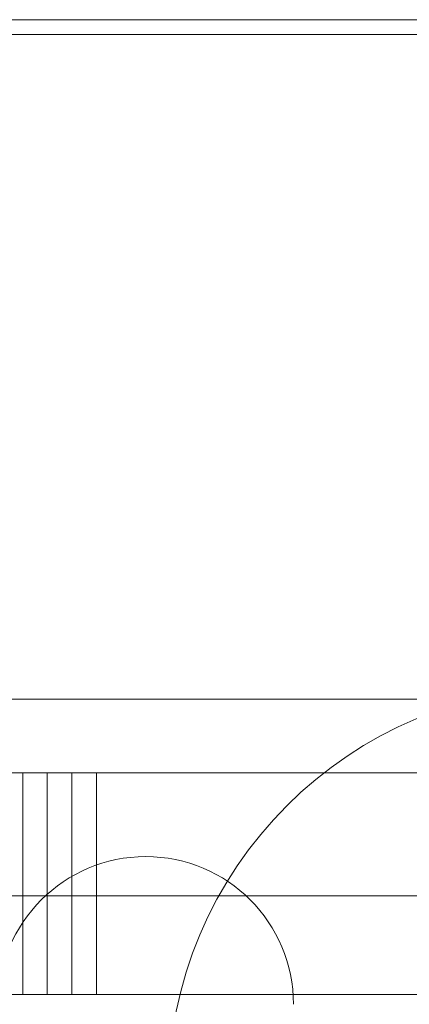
# Model space of a CAD drawing. Header units: millimetres. Extents: x 0 to 658, y -2 to 210.
# Tile 542 of 656: x 88.97 to 90.55, y 72.23 to 76.23. Entities that reach past the tile are written whole.
import ezdxf

# ---------------------------------------------------------------- set-up
doc = ezdxf.new("R2010")
doc.units = ezdxf.units.MM

msp = doc.modelspace()

# ---------------------------------------------------------------- linework, layer by layer
at = {"color": 7, "linetype": 'Continuous', "lineweight": 15}
for p, q in [((158.6785, 76.2255), (86.4785, 76.2255)), ((158.1385, 76.2255), (87.0185, 76.2255)), ((87.4785, 76.2255), (157.6785, 76.2255)), ((87.1785, 76.1655), (157.9785, 76.1655)), ((87.3785, 73.4655), (157.7785, 73.4655)), ((157.7658, 73.4655), (87.3912, 73.4655)), ((87.9785, 73.4655), (157.1785, 73.4655)), ((88.3785, 73.4655), (91.6785, 73.4655)), ((118.8785, 73.1655), (87.0785, 73.1655)), ((158.0785, 73.1655), (87.0785, 73.1655)), ((117.2785, 73.1655), (87.0785, 73.1655)), ((107.6285, 73.1655), (87.0785, 73.1655)), ((105.8285, 73.1655), (87.0785, 73.1655)), ((88.9785, 73.1655), (88.9785, 72.2655)), ((89.1785, 73.1655), (88.9785, 73.1655)), ((88.9785, 73.1655), (89.1785, 73.1655)), ((89.1785, 73.1655), (88.9785, 73.1655)), ((88.9785, 73.1655), (89.1785, 73.1655)), ((89.1785, 73.1655), (88.9785, 73.1655)), ((88.9785, 73.1655), (89.1785, 73.1655)), ((89.2785, 73.1655), (89.0785, 73.1655)), ((89.0785, 73.1655), (89.2785, 73.1655)), ((89.0785, 72.2655), (89.0785, 73.1655)), ((102.3785, 73.1655), (89.1785, 73.1655)), ((89.1785, 73.1655), (89.1785, 72.2655)), ((94.8785, 73.1655), (89.2785, 73.1655)), ((89.2785, 73.1655), (89.2785, 72.2655)), ((87.4785, 72.6655), (157.6785, 72.6655)), ((118.8785, 72.2655), (87.4785, 72.2655)), ((157.6785, 72.2655), (87.4785, 72.2655)), ((105.8285, 72.2655), (87.4785, 72.2655)), ((117.2785, 72.2655), (87.4785, 72.2655)), ((107.6285, 72.2655), (87.4785, 72.2655)), ((89.1785, 72.2655), (88.9785, 72.2655)), ((88.9785, 72.2655), (89.1785, 72.2655)), ((88.9785, 72.2655), (89.1785, 72.2655)), ((89.1785, 72.2655), (88.9785, 72.2655)), ((89.1785, 72.2655), (88.9785, 72.2655)), ((88.9785, 72.2655), (89.1785, 72.2655)), ((89.2785, 72.2655), (89.0785, 72.2655)), ((89.0785, 72.2655), (89.2785, 72.2655)), ((102.3785, 72.2655), (89.1785, 72.2655)), ((94.8785, 72.2655), (89.2785, 72.2655))]:
    msp.add_line(p, q, dxfattribs=at)
msp.add_circle((91.2185, 71.8655), 1.65, dxfattribs=at)
msp.add_circle((91.2185, 71.8655), 1.65, dxfattribs=at)
msp.add_arc((89.4785, 72.2255), 0.6, 0, 180, dxfattribs=at)
msp.add_arc((89.4785, 72.2255), 0.6, 0, 180, dxfattribs=at)

doc.saveas('drawing.dxf')
